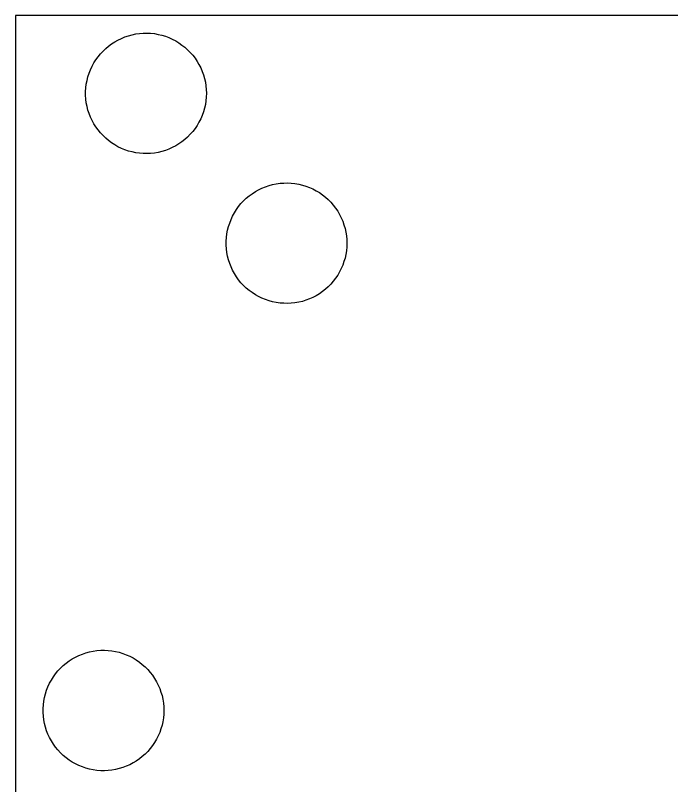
# Model space of a CAD drawing. Extents: x 605258 to 607277, y 6590261 to 6591368.
# Drawn here: x 605729.54 to 605735.2, y 6590419.57 to 6590426.21 of the extents above; entities that cross this region are included whole.
import ezdxf

# ---------------------------------------------------------------- set-up
doc = ezdxf.new("R2010")
doc.units = 0
doc.layers.add('Täide', color=7, linetype='Continuous')
doc.layers.add('VORMISTUS', color=7, linetype='Continuous')

msp = doc.modelspace()

# ---------------------------------------------------------------- linework, layer by layer
at = {"layer": 'Täide'}
for p, q in [((605729.5439, 6590426.2073), (605729.5439, 6590414.2073)), ((605754.5439, 6590426.2073), (605729.5439, 6590426.2073))]:
    msp.add_line(p, q, dxfattribs=at)
for points in [[(605729.5439, 6590414.2073), (605754.5439, 6590414.2073), (605754.5439, 6590426.2073), (605729.5439, 6590426.2073)], [(605731.1921, 6590425.5347), (605731.1911, 6590425.5017), (605731.1881, 6590425.4697), (605731.1831, 6590425.4377), (605731.1761, 6590425.4067), (605731.1671, 6590425.3747), (605731.1561, 6590425.3447), (605731.1431, 6590425.3147), (605731.1281, 6590425.2857), (605731.1121, 6590425.2577), (605731.0941, 6590425.2317), (605731.0741, 6590425.2057), (605731.0531, 6590425.1817), (605731.0301, 6590425.1577), (605731.0061, 6590425.1367), (605730.9811, 6590425.1167), (605730.9541, 6590425.0977), (605730.9271, 6590425.0817), (605730.8981, 6590425.0667), (605730.8681, 6590425.0527), (605730.8381, 6590425.0417), (605730.8071, 6590425.0327), (605730.7751, 6590425.0247), (605730.7441, 6590425.0197), (605730.7111, 6590425.0157), (605730.6791, 6590425.0147), (605730.6471, 6590425.0147), (605730.6141, 6590425.0177), (605730.5821, 6590425.0217), (605730.5511, 6590425.0287), (605730.5191, 6590425.0367), (605730.4891, 6590425.0477), (605730.4591, 6590425.0597), (605730.4291, 6590425.0737), (605730.4011, 6590425.0897), (605730.3741, 6590425.1067), (605730.3481, 6590425.1267), (605730.3231, 6590425.1467), (605730.3001, 6590425.1697), (605730.2781, 6590425.1937), (605730.2571, 6590425.2187), (605730.2391, 6590425.2447), (605730.2211, 6590425.2717), (605730.2061, 6590425.3007), (605730.1921, 6590425.3297), (605730.1801, 6590425.3597), (605730.1701, 6590425.3907), (605730.1621, 6590425.4217), (605730.1561, 6590425.4537), (605730.1521, 6590425.4857), (605730.1501, 6590425.5177), (605730.1501, 6590425.5507), (605730.1521, 6590425.5827), (605730.1561, 6590425.6147), (605730.1621, 6590425.6467), (605730.1701, 6590425.6777), (605730.1801, 6590425.7087), (605730.1921, 6590425.7387), (605730.2061, 6590425.7687), (605730.2211, 6590425.7967), (605730.2391, 6590425.8237), (605730.2571, 6590425.8507), (605730.2781, 6590425.8757), (605730.3001, 6590425.8987), (605730.3231, 6590425.9217), (605730.3481, 6590425.9427), (605730.3741, 6590425.9617), (605730.4011, 6590425.9787), (605730.4291, 6590425.9947), (605730.4591, 6590426.0087), (605730.4891, 6590426.0217), (605730.5191, 6590426.0317), (605730.5511, 6590426.0407), (605730.5821, 6590426.0467), (605730.6141, 6590426.0517), (605730.6471, 6590426.0537), (605730.6791, 6590426.0547), (605730.7111, 6590426.0527), (605730.7441, 6590426.0497), (605730.7751, 6590426.0437), (605730.8071, 6590426.0367), (605730.8381, 6590426.0267), (605730.8681, 6590426.0157), (605730.8981, 6590426.0027), (605730.9271, 6590425.9877), (605730.9541, 6590425.9707), (605730.9811, 6590425.9517), (605731.0061, 6590425.9317), (605731.0301, 6590425.9107), (605731.0531, 6590425.8877), (605731.0741, 6590425.8627), (605731.0941, 6590425.8377), (605731.1121, 6590425.8107), (605731.1281, 6590425.7827), (605731.1431, 6590425.7537), (605731.1561, 6590425.7237), (605731.1671, 6590425.6937), (605731.1761, 6590425.6627), (605731.1831, 6590425.6307), (605731.1881, 6590425.5987), (605731.1911, 6590425.5667)], [(605731.1921, 6590425.5347), (605731.1911, 6590425.5017), (605731.1881, 6590425.4697), (605731.1831, 6590425.4377), (605731.1761, 6590425.4067), (605731.1671, 6590425.3747), (605731.1561, 6590425.3447), (605731.1431, 6590425.3147), (605731.1281, 6590425.2857), (605731.1121, 6590425.2577), (605731.0941, 6590425.2317), (605731.0741, 6590425.2057), (605731.0531, 6590425.1817), (605731.0301, 6590425.1577), (605731.0061, 6590425.1367), (605730.9811, 6590425.1167), (605730.9541, 6590425.0977), (605730.9271, 6590425.0817), (605730.8981, 6590425.0667), (605730.8681, 6590425.0527), (605730.8381, 6590425.0417), (605730.8071, 6590425.0327), (605730.7751, 6590425.0247), (605730.7441, 6590425.0197), (605730.7111, 6590425.0157), (605730.6791, 6590425.0147), (605730.6471, 6590425.0147), (605730.6141, 6590425.0177), (605730.5821, 6590425.0217), (605730.5511, 6590425.0287), (605730.5191, 6590425.0367), (605730.4891, 6590425.0477), (605730.4591, 6590425.0597), (605730.4291, 6590425.0737), (605730.4011, 6590425.0897), (605730.3741, 6590425.1067), (605730.3481, 6590425.1267), (605730.3231, 6590425.1467), (605730.3001, 6590425.1697), (605730.2781, 6590425.1937), (605730.2571, 6590425.2187), (605730.2391, 6590425.2447), (605730.2211, 6590425.2717), (605730.2061, 6590425.3007), (605730.1921, 6590425.3297), (605730.1801, 6590425.3597), (605730.1701, 6590425.3907), (605730.1621, 6590425.4217), (605730.1561, 6590425.4537), (605730.1521, 6590425.4857), (605730.1501, 6590425.5177), (605730.1501, 6590425.5507), (605730.1521, 6590425.5827), (605730.1561, 6590425.6147), (605730.1621, 6590425.6467), (605730.1701, 6590425.6777), (605730.1801, 6590425.7087), (605730.1921, 6590425.7387), (605730.2061, 6590425.7687), (605730.2211, 6590425.7967), (605730.2391, 6590425.8237), (605730.2571, 6590425.8507), (605730.2781, 6590425.8757), (605730.3001, 6590425.8987), (605730.3231, 6590425.9217), (605730.3481, 6590425.9427), (605730.3741, 6590425.9617), (605730.4011, 6590425.9787), (605730.4291, 6590425.9947), (605730.4591, 6590426.0087), (605730.4891, 6590426.0217), (605730.5191, 6590426.0317), (605730.5511, 6590426.0407), (605730.5821, 6590426.0467), (605730.6141, 6590426.0517), (605730.6471, 6590426.0537), (605730.6791, 6590426.0547), (605730.7111, 6590426.0527), (605730.7441, 6590426.0497), (605730.7751, 6590426.0437), (605730.8071, 6590426.0367), (605730.8381, 6590426.0267), (605730.8681, 6590426.0157), (605730.8981, 6590426.0027), (605730.9271, 6590425.9877), (605730.9541, 6590425.9707), (605730.9811, 6590425.9517), (605731.0061, 6590425.9317), (605731.0301, 6590425.9107), (605731.0531, 6590425.8877), (605731.0741, 6590425.8627), (605731.0941, 6590425.8377), (605731.1121, 6590425.8107), (605731.1281, 6590425.7827), (605731.1431, 6590425.7537), (605731.1561, 6590425.7237), (605731.1671, 6590425.6937), (605731.1761, 6590425.6627), (605731.1831, 6590425.6307), (605731.1881, 6590425.5987), (605731.1911, 6590425.5667)], [(605731.1921, 6590425.5347), (605731.1911, 6590425.5017), (605731.1881, 6590425.4697), (605731.1831, 6590425.4377), (605731.1761, 6590425.4067), (605731.1671, 6590425.3747), (605731.1561, 6590425.3447), (605731.1431, 6590425.3147), (605731.1281, 6590425.2857), (605731.1121, 6590425.2577), (605731.0941, 6590425.2317), (605731.0741, 6590425.2057), (605731.0531, 6590425.1817), (605731.0301, 6590425.1577), (605731.0061, 6590425.1367), (605730.9811, 6590425.1167), (605730.9541, 6590425.0977), (605730.9271, 6590425.0817), (605730.8981, 6590425.0667), (605730.8681, 6590425.0527), (605730.8381, 6590425.0417), (605730.8071, 6590425.0327), (605730.7751, 6590425.0247), (605730.7441, 6590425.0197), (605730.7111, 6590425.0157), (605730.6791, 6590425.0147), (605730.6471, 6590425.0147), (605730.6141, 6590425.0177), (605730.5821, 6590425.0217), (605730.5511, 6590425.0287), (605730.5191, 6590425.0367), (605730.4891, 6590425.0477), (605730.4591, 6590425.0597), (605730.4291, 6590425.0737), (605730.4011, 6590425.0897), (605730.3741, 6590425.1067), (605730.3481, 6590425.1267), (605730.3231, 6590425.1467), (605730.3001, 6590425.1697), (605730.2781, 6590425.1937), (605730.2571, 6590425.2187), (605730.2391, 6590425.2447), (605730.2211, 6590425.2717), (605730.2061, 6590425.3007), (605730.1921, 6590425.3297), (605730.1801, 6590425.3597), (605730.1701, 6590425.3907), (605730.1621, 6590425.4217), (605730.1561, 6590425.4537), (605730.1521, 6590425.4857), (605730.1501, 6590425.5177), (605730.1501, 6590425.5507), (605730.1521, 6590425.5827), (605730.1561, 6590425.6147), (605730.1621, 6590425.6467), (605730.1701, 6590425.6777), (605730.1801, 6590425.7087), (605730.1921, 6590425.7387), (605730.2061, 6590425.7687), (605730.2211, 6590425.7967), (605730.2391, 6590425.8237), (605730.2571, 6590425.8507), (605730.2781, 6590425.8757), (605730.3001, 6590425.8987), (605730.3231, 6590425.9217), (605730.3481, 6590425.9427), (605730.3741, 6590425.9617), (605730.4011, 6590425.9787), (605730.4291, 6590425.9947), (605730.4591, 6590426.0087), (605730.4891, 6590426.0217), (605730.5191, 6590426.0317), (605730.5511, 6590426.0407), (605730.5821, 6590426.0467), (605730.6141, 6590426.0517), (605730.6471, 6590426.0537), (605730.6791, 6590426.0547), (605730.7111, 6590426.0527), (605730.7441, 6590426.0497), (605730.7751, 6590426.0437), (605730.8071, 6590426.0367), (605730.8381, 6590426.0267), (605730.8681, 6590426.0157), (605730.8981, 6590426.0027), (605730.9271, 6590425.9877), (605730.9541, 6590425.9707), (605730.9811, 6590425.9517), (605731.0061, 6590425.9317), (605731.0301, 6590425.9107), (605731.0531, 6590425.8877), (605731.0741, 6590425.8627), (605731.0941, 6590425.8377), (605731.1121, 6590425.8107), (605731.1281, 6590425.7827), (605731.1431, 6590425.7537), (605731.1561, 6590425.7237), (605731.1671, 6590425.6937), (605731.1761, 6590425.6627), (605731.1831, 6590425.6307), (605731.1881, 6590425.5987), (605731.1911, 6590425.5667)], [(605732.4045, 6590424.2417), (605732.4035, 6590424.2097), (605732.4005, 6590424.1767), (605732.3955, 6590424.1447), (605732.3885, 6590424.1137), (605732.3795, 6590424.0827), (605732.3685, 6590424.0517), (605732.3565, 6590424.0227), (605732.3415, 6590423.9937), (605732.3255, 6590423.9657), (605732.3075, 6590423.9387), (605732.2875, 6590423.9127), (605732.2665, 6590423.8887), (605732.2435, 6590423.8657), (605732.2195, 6590423.8437), (605732.1945, 6590423.8237), (605732.1675, 6590423.8057), (605732.1395, 6590423.7887), (605732.1105, 6590423.7737), (605732.0815, 6590423.7607), (605732.0515, 6590423.7487), (605732.0205, 6590423.7397), (605731.9885, 6590423.7327), (605731.9565, 6590423.7267), (605731.9245, 6590423.7237), (605731.8925, 6590423.7217), (605731.8595, 6590423.7227), (605731.8275, 6590423.7247), (605731.7955, 6590423.7297), (605731.7635, 6590423.7357), (605731.7325, 6590423.7447), (605731.7015, 6590423.7547), (605731.6715, 6590423.7667), (605731.6425, 6590423.7807), (605731.6145, 6590423.7967), (605731.5875, 6590423.8147), (605731.5615, 6590423.8337), (605731.5365, 6590423.8547), (605731.5125, 6590423.8767), (605731.4905, 6590423.9007), (605731.4705, 6590423.9257), (605731.4515, 6590423.9517), (605731.4345, 6590423.9797), (605731.4185, 6590424.0077), (605731.4055, 6590424.0367), (605731.3935, 6590424.0667), (605731.3835, 6590424.0977), (605731.3755, 6590424.1297), (605731.3695, 6590424.1607), (605731.3655, 6590424.1937), (605731.3635, 6590424.2257), (605731.3635, 6590424.2577), (605731.3655, 6590424.2897), (605731.3695, 6590424.3227), (605731.3755, 6590424.3537), (605731.3835, 6590424.3857), (605731.3935, 6590424.4157), (605731.4055, 6590424.4467), (605731.4185, 6590424.4757), (605731.4345, 6590424.5037), (605731.4515, 6590424.5317), (605731.4705, 6590424.5577), (605731.4905, 6590424.5827), (605731.5125, 6590424.6067), (605731.5365, 6590424.6287), (605731.5615, 6590424.6497), (605731.5875, 6590424.6687), (605731.6145, 6590424.6867), (605731.6425, 6590424.7027), (605731.6715, 6590424.7167), (605731.7015, 6590424.7287), (605731.7325, 6590424.7387), (605731.7635, 6590424.7477), (605731.7955, 6590424.7537), (605731.8275, 6590424.7587), (605731.8595, 6590424.7607), (605731.8925, 6590424.7617), (605731.9245, 6590424.7597), (605731.9565, 6590424.7567), (605731.9885, 6590424.7507), (605732.0205, 6590424.7437), (605732.0515, 6590424.7337), (605732.0815, 6590424.7227), (605732.1105, 6590424.7097), (605732.1395, 6590424.6947), (605732.1675, 6590424.6777), (605732.1945, 6590424.6597), (605732.2195, 6590424.6397), (605732.2435, 6590424.6177), (605732.2665, 6590424.5947), (605732.2875, 6590424.5707), (605732.3075, 6590424.5447), (605732.3255, 6590424.5177), (605732.3415, 6590424.4897), (605732.3565, 6590424.4607), (605732.3685, 6590424.4317), (605732.3795, 6590424.4007), (605732.3885, 6590424.3697), (605732.3955, 6590424.3377), (605732.4005, 6590424.3057), (605732.4035, 6590424.2737)], [(605732.4045, 6590424.2417), (605732.4035, 6590424.2097), (605732.4005, 6590424.1767), (605732.3955, 6590424.1447), (605732.3885, 6590424.1137), (605732.3795, 6590424.0827), (605732.3685, 6590424.0517), (605732.3565, 6590424.0227), (605732.3415, 6590423.9937), (605732.3255, 6590423.9657), (605732.3075, 6590423.9387), (605732.2875, 6590423.9127), (605732.2665, 6590423.8887), (605732.2435, 6590423.8657), (605732.2195, 6590423.8437), (605732.1945, 6590423.8237), (605732.1675, 6590423.8057), (605732.1395, 6590423.7887), (605732.1105, 6590423.7737), (605732.0815, 6590423.7607), (605732.0515, 6590423.7487), (605732.0205, 6590423.7397), (605731.9885, 6590423.7327), (605731.9565, 6590423.7267), (605731.9245, 6590423.7237), (605731.8925, 6590423.7217), (605731.8595, 6590423.7227), (605731.8275, 6590423.7247), (605731.7955, 6590423.7297), (605731.7635, 6590423.7357), (605731.7325, 6590423.7447), (605731.7015, 6590423.7547), (605731.6715, 6590423.7667), (605731.6425, 6590423.7807), (605731.6145, 6590423.7967), (605731.5875, 6590423.8147), (605731.5615, 6590423.8337), (605731.5365, 6590423.8547), (605731.5125, 6590423.8767), (605731.4905, 6590423.9007), (605731.4705, 6590423.9257), (605731.4515, 6590423.9517), (605731.4345, 6590423.9797), (605731.4185, 6590424.0077), (605731.4055, 6590424.0367), (605731.3935, 6590424.0667), (605731.3835, 6590424.0977), (605731.3755, 6590424.1297), (605731.3695, 6590424.1607), (605731.3655, 6590424.1937), (605731.3635, 6590424.2257), (605731.3635, 6590424.2577), (605731.3655, 6590424.2897), (605731.3695, 6590424.3227), (605731.3755, 6590424.3537), (605731.3835, 6590424.3857), (605731.3935, 6590424.4157), (605731.4055, 6590424.4467), (605731.4185, 6590424.4757), (605731.4345, 6590424.5037), (605731.4515, 6590424.5317), (605731.4705, 6590424.5577), (605731.4905, 6590424.5827), (605731.5125, 6590424.6067), (605731.5365, 6590424.6287), (605731.5615, 6590424.6497), (605731.5875, 6590424.6687), (605731.6145, 6590424.6867), (605731.6425, 6590424.7027), (605731.6715, 6590424.7167), (605731.7015, 6590424.7287), (605731.7325, 6590424.7387), (605731.7635, 6590424.7477), (605731.7955, 6590424.7537), (605731.8275, 6590424.7587), (605731.8595, 6590424.7607), (605731.8925, 6590424.7617), (605731.9245, 6590424.7597), (605731.9565, 6590424.7567), (605731.9885, 6590424.7507), (605732.0205, 6590424.7437), (605732.0515, 6590424.7337), (605732.0815, 6590424.7227), (605732.1105, 6590424.7097), (605732.1395, 6590424.6947), (605732.1675, 6590424.6777), (605732.1945, 6590424.6597), (605732.2195, 6590424.6397), (605732.2435, 6590424.6177), (605732.2665, 6590424.5947), (605732.2875, 6590424.5707), (605732.3075, 6590424.5447), (605732.3255, 6590424.5177), (605732.3415, 6590424.4897), (605732.3565, 6590424.4607), (605732.3685, 6590424.4317), (605732.3795, 6590424.4007), (605732.3885, 6590424.3697), (605732.3955, 6590424.3377), (605732.4005, 6590424.3057), (605732.4035, 6590424.2737)], [(605732.4045, 6590424.2417), (605732.4035, 6590424.2097), (605732.4005, 6590424.1767), (605732.3955, 6590424.1447), (605732.3885, 6590424.1137), (605732.3795, 6590424.0827), (605732.3685, 6590424.0517), (605732.3565, 6590424.0227), (605732.3415, 6590423.9937), (605732.3255, 6590423.9657), (605732.3075, 6590423.9387), (605732.2875, 6590423.9127), (605732.2665, 6590423.8887), (605732.2435, 6590423.8657), (605732.2195, 6590423.8437), (605732.1945, 6590423.8237), (605732.1675, 6590423.8057), (605732.1395, 6590423.7887), (605732.1105, 6590423.7737), (605732.0815, 6590423.7607), (605732.0515, 6590423.7487), (605732.0205, 6590423.7397), (605731.9885, 6590423.7327), (605731.9565, 6590423.7267), (605731.9245, 6590423.7237), (605731.8925, 6590423.7217), (605731.8595, 6590423.7227), (605731.8275, 6590423.7247), (605731.7955, 6590423.7297), (605731.7635, 6590423.7357), (605731.7325, 6590423.7447), (605731.7015, 6590423.7547), (605731.6715, 6590423.7667), (605731.6425, 6590423.7807), (605731.6145, 6590423.7967), (605731.5875, 6590423.8147), (605731.5615, 6590423.8337), (605731.5365, 6590423.8547), (605731.5125, 6590423.8767), (605731.4905, 6590423.9007), (605731.4705, 6590423.9257), (605731.4515, 6590423.9517), (605731.4345, 6590423.9797), (605731.4185, 6590424.0077), (605731.4055, 6590424.0367), (605731.3935, 6590424.0667), (605731.3835, 6590424.0977), (605731.3755, 6590424.1297), (605731.3695, 6590424.1607), (605731.3655, 6590424.1937), (605731.3635, 6590424.2257), (605731.3635, 6590424.2577), (605731.3655, 6590424.2897), (605731.3695, 6590424.3227), (605731.3755, 6590424.3537), (605731.3835, 6590424.3857), (605731.3935, 6590424.4157), (605731.4055, 6590424.4467), (605731.4185, 6590424.4757), (605731.4345, 6590424.5037), (605731.4515, 6590424.5317), (605731.4705, 6590424.5577), (605731.4905, 6590424.5827), (605731.5125, 6590424.6067), (605731.5365, 6590424.6287), (605731.5615, 6590424.6497), (605731.5875, 6590424.6687), (605731.6145, 6590424.6867), (605731.6425, 6590424.7027), (605731.6715, 6590424.7167), (605731.7015, 6590424.7287), (605731.7325, 6590424.7387), (605731.7635, 6590424.7477), (605731.7955, 6590424.7537), (605731.8275, 6590424.7587), (605731.8595, 6590424.7607), (605731.8925, 6590424.7617), (605731.9245, 6590424.7597), (605731.9565, 6590424.7567), (605731.9885, 6590424.7507), (605732.0205, 6590424.7437), (605732.0515, 6590424.7337), (605732.0815, 6590424.7227), (605732.1105, 6590424.7097), (605732.1395, 6590424.6947), (605732.1675, 6590424.6777), (605732.1945, 6590424.6597), (605732.2195, 6590424.6397), (605732.2435, 6590424.6177), (605732.2665, 6590424.5947), (605732.2875, 6590424.5707), (605732.3075, 6590424.5447), (605732.3255, 6590424.5177), (605732.3415, 6590424.4897), (605732.3565, 6590424.4607), (605732.3685, 6590424.4317), (605732.3795, 6590424.4007), (605732.3885, 6590424.3697), (605732.3955, 6590424.3377), (605732.4005, 6590424.3057), (605732.4035, 6590424.2737)], [(605730.8251, 6590420.2098), (605730.8241, 6590420.1768), (605730.8211, 6590420.1448), (605730.8161, 6590420.1128), (605730.8091, 6590420.0818), (605730.8001, 6590420.0498), (605730.7891, 6590420.0198), (605730.7761, 6590419.9898), (605730.7611, 6590419.9608), (605730.7451, 6590419.9328), (605730.7271, 6590419.9068), (605730.7071, 6590419.8808), (605730.6861, 6590419.8568), (605730.6631, 6590419.8328), (605730.6391, 6590419.8118), (605730.6141, 6590419.7918), (605730.5871, 6590419.7728), (605730.5601, 6590419.7568), (605730.5311, 6590419.7418), (605730.5011, 6590419.7278), (605730.4711, 6590419.7168), (605730.4401, 6590419.7078), (605730.4081, 6590419.6998), (605730.3771, 6590419.6948), (605730.3441, 6590419.6908), (605730.3121, 6590419.6898), (605730.2801, 6590419.6898), (605730.2471, 6590419.6928), (605730.2151, 6590419.6968), (605730.1841, 6590419.7038), (605730.1521, 6590419.7118), (605730.1221, 6590419.7228), (605730.0921, 6590419.7348), (605730.0621, 6590419.7488), (605730.0341, 6590419.7648), (605730.0071, 6590419.7818), (605729.9811, 6590419.8018), (605729.9561, 6590419.8218), (605729.9331, 6590419.8448), (605729.9111, 6590419.8688), (605729.8901, 6590419.8938), (605729.8721, 6590419.9198), (605729.8541, 6590419.9468), (605729.8391, 6590419.9758), (605729.8251, 6590420.0048), (605729.8131, 6590420.0348), (605729.8031, 6590420.0658), (605729.7951, 6590420.0968), (605729.7891, 6590420.1288), (605729.7851, 6590420.1608), (605729.7831, 6590420.1928), (605729.7831, 6590420.2258), (605729.7851, 6590420.2578), (605729.7891, 6590420.2898), (605729.7951, 6590420.3218), (605729.8031, 6590420.3528), (605729.8131, 6590420.3838), (605729.8251, 6590420.4138), (605729.8391, 6590420.4438), (605729.8541, 6590420.4718), (605729.8721, 6590420.4988), (605729.8901, 6590420.5258), (605729.9111, 6590420.5508), (605729.9331, 6590420.5738), (605729.9561, 6590420.5968), (605729.9811, 6590420.6178), (605730.0071, 6590420.6368), (605730.0341, 6590420.6538), (605730.0621, 6590420.6698), (605730.0921, 6590420.6838), (605730.1221, 6590420.6968), (605730.1521, 6590420.7068), (605730.1841, 6590420.7158), (605730.2151, 6590420.7218), (605730.2471, 6590420.7268), (605730.2801, 6590420.7288), (605730.3121, 6590420.7298), (605730.3441, 6590420.7278), (605730.3771, 6590420.7248), (605730.4081, 6590420.7188), (605730.4401, 6590420.7118), (605730.4711, 6590420.7018), (605730.5011, 6590420.6908), (605730.5311, 6590420.6778), (605730.5601, 6590420.6628), (605730.5871, 6590420.6458), (605730.6141, 6590420.6268), (605730.6391, 6590420.6068), (605730.6631, 6590420.5858), (605730.6861, 6590420.5628), (605730.7071, 6590420.5378), (605730.7271, 6590420.5128), (605730.7451, 6590420.4858), (605730.7611, 6590420.4578), (605730.7761, 6590420.4288), (605730.7891, 6590420.3988), (605730.8001, 6590420.3688), (605730.8091, 6590420.3378), (605730.8161, 6590420.3058), (605730.8211, 6590420.2738), (605730.8241, 6590420.2418)], [(605730.8251, 6590420.2098), (605730.8241, 6590420.1768), (605730.8211, 6590420.1448), (605730.8161, 6590420.1128), (605730.8091, 6590420.0818), (605730.8001, 6590420.0498), (605730.7891, 6590420.0198), (605730.7761, 6590419.9898), (605730.7611, 6590419.9608), (605730.7451, 6590419.9328), (605730.7271, 6590419.9068), (605730.7071, 6590419.8808), (605730.6861, 6590419.8568), (605730.6631, 6590419.8328), (605730.6391, 6590419.8118), (605730.6141, 6590419.7918), (605730.5871, 6590419.7728), (605730.5601, 6590419.7568), (605730.5311, 6590419.7418), (605730.5011, 6590419.7278), (605730.4711, 6590419.7168), (605730.4401, 6590419.7078), (605730.4081, 6590419.6998), (605730.3771, 6590419.6948), (605730.3441, 6590419.6908), (605730.3121, 6590419.6898), (605730.2801, 6590419.6898), (605730.2471, 6590419.6928), (605730.2151, 6590419.6968), (605730.1841, 6590419.7038), (605730.1521, 6590419.7118), (605730.1221, 6590419.7228), (605730.0921, 6590419.7348), (605730.0621, 6590419.7488), (605730.0341, 6590419.7648), (605730.0071, 6590419.7818), (605729.9811, 6590419.8018), (605729.9561, 6590419.8218), (605729.9331, 6590419.8448), (605729.9111, 6590419.8688), (605729.8901, 6590419.8938), (605729.8721, 6590419.9198), (605729.8541, 6590419.9468), (605729.8391, 6590419.9758), (605729.8251, 6590420.0048), (605729.8131, 6590420.0348), (605729.8031, 6590420.0658), (605729.7951, 6590420.0968), (605729.7891, 6590420.1288), (605729.7851, 6590420.1608), (605729.7831, 6590420.1928), (605729.7831, 6590420.2258), (605729.7851, 6590420.2578), (605729.7891, 6590420.2898), (605729.7951, 6590420.3218), (605729.8031, 6590420.3528), (605729.8131, 6590420.3838), (605729.8251, 6590420.4138), (605729.8391, 6590420.4438), (605729.8541, 6590420.4718), (605729.8721, 6590420.4988), (605729.8901, 6590420.5258), (605729.9111, 6590420.5508), (605729.9331, 6590420.5738), (605729.9561, 6590420.5968), (605729.9811, 6590420.6178), (605730.0071, 6590420.6368), (605730.0341, 6590420.6538), (605730.0621, 6590420.6698), (605730.0921, 6590420.6838), (605730.1221, 6590420.6968), (605730.1521, 6590420.7068), (605730.1841, 6590420.7158), (605730.2151, 6590420.7218), (605730.2471, 6590420.7268), (605730.2801, 6590420.7288), (605730.3121, 6590420.7298), (605730.3441, 6590420.7278), (605730.3771, 6590420.7248), (605730.4081, 6590420.7188), (605730.4401, 6590420.7118), (605730.4711, 6590420.7018), (605730.5011, 6590420.6908), (605730.5311, 6590420.6778), (605730.5601, 6590420.6628), (605730.5871, 6590420.6458), (605730.6141, 6590420.6268), (605730.6391, 6590420.6068), (605730.6631, 6590420.5858), (605730.6861, 6590420.5628), (605730.7071, 6590420.5378), (605730.7271, 6590420.5128), (605730.7451, 6590420.4858), (605730.7611, 6590420.4578), (605730.7761, 6590420.4288), (605730.7891, 6590420.3988), (605730.8001, 6590420.3688), (605730.8091, 6590420.3378), (605730.8161, 6590420.3058), (605730.8211, 6590420.2738), (605730.8241, 6590420.2418)], [(605730.8251, 6590420.2098), (605730.8241, 6590420.1768), (605730.8211, 6590420.1448), (605730.8161, 6590420.1128), (605730.8091, 6590420.0818), (605730.8001, 6590420.0498), (605730.7891, 6590420.0198), (605730.7761, 6590419.9898), (605730.7611, 6590419.9608), (605730.7451, 6590419.9328), (605730.7271, 6590419.9068), (605730.7071, 6590419.8808), (605730.6861, 6590419.8568), (605730.6631, 6590419.8328), (605730.6391, 6590419.8118), (605730.6141, 6590419.7918), (605730.5871, 6590419.7728), (605730.5601, 6590419.7568), (605730.5311, 6590419.7418), (605730.5011, 6590419.7278), (605730.4711, 6590419.7168), (605730.4401, 6590419.7078), (605730.4081, 6590419.6998), (605730.3771, 6590419.6948), (605730.3441, 6590419.6908), (605730.3121, 6590419.6898), (605730.2801, 6590419.6898), (605730.2471, 6590419.6928), (605730.2151, 6590419.6968), (605730.1841, 6590419.7038), (605730.1521, 6590419.7118), (605730.1221, 6590419.7228), (605730.0921, 6590419.7348), (605730.0621, 6590419.7488), (605730.0341, 6590419.7648), (605730.0071, 6590419.7818), (605729.9811, 6590419.8018), (605729.9561, 6590419.8218), (605729.9331, 6590419.8448), (605729.9111, 6590419.8688), (605729.8901, 6590419.8938), (605729.8721, 6590419.9198), (605729.8541, 6590419.9468), (605729.8391, 6590419.9758), (605729.8251, 6590420.0048), (605729.8131, 6590420.0348), (605729.8031, 6590420.0658), (605729.7951, 6590420.0968), (605729.7891, 6590420.1288), (605729.7851, 6590420.1608), (605729.7831, 6590420.1928), (605729.7831, 6590420.2258), (605729.7851, 6590420.2578), (605729.7891, 6590420.2898), (605729.7951, 6590420.3218), (605729.8031, 6590420.3528), (605729.8131, 6590420.3838), (605729.8251, 6590420.4138), (605729.8391, 6590420.4438), (605729.8541, 6590420.4718), (605729.8721, 6590420.4988), (605729.8901, 6590420.5258), (605729.9111, 6590420.5508), (605729.9331, 6590420.5738), (605729.9561, 6590420.5968), (605729.9811, 6590420.6178), (605730.0071, 6590420.6368), (605730.0341, 6590420.6538), (605730.0621, 6590420.6698), (605730.0921, 6590420.6838), (605730.1221, 6590420.6968), (605730.1521, 6590420.7068), (605730.1841, 6590420.7158), (605730.2151, 6590420.7218), (605730.2471, 6590420.7268), (605730.2801, 6590420.7288), (605730.3121, 6590420.7298), (605730.3441, 6590420.7278), (605730.3771, 6590420.7248), (605730.4081, 6590420.7188), (605730.4401, 6590420.7118), (605730.4711, 6590420.7018), (605730.5011, 6590420.6908), (605730.5311, 6590420.6778), (605730.5601, 6590420.6628), (605730.5871, 6590420.6458), (605730.6141, 6590420.6268), (605730.6391, 6590420.6068), (605730.6631, 6590420.5858), (605730.6861, 6590420.5628), (605730.7071, 6590420.5378), (605730.7271, 6590420.5128), (605730.7451, 6590420.4858), (605730.7611, 6590420.4578), (605730.7761, 6590420.4288), (605730.7891, 6590420.3988), (605730.8001, 6590420.3688), (605730.8091, 6590420.3378), (605730.8161, 6590420.3058), (605730.8211, 6590420.2738), (605730.8241, 6590420.2418)]]:
    msp.add_lwpolyline(points, close=True, dxfattribs=at)
msp.add_lwpolyline([(605729.5439, 6590414.2073), (605754.5439, 6590414.2073), (605754.5439, 6590426.2073), (605729.5439, 6590426.2073), (605729.5439, 6590414.2073)], dxfattribs=at)
at = {"layer": 'VORMISTUS'}
for p, q in [((605754.5439, 6590426.2073), (605729.5439, 6590426.2073)), ((605729.5439, 6590426.2073), (605729.5439, 6590414.2073))]:
    msp.add_line(p, q, dxfattribs=at)

doc.saveas('drawing.dxf')
